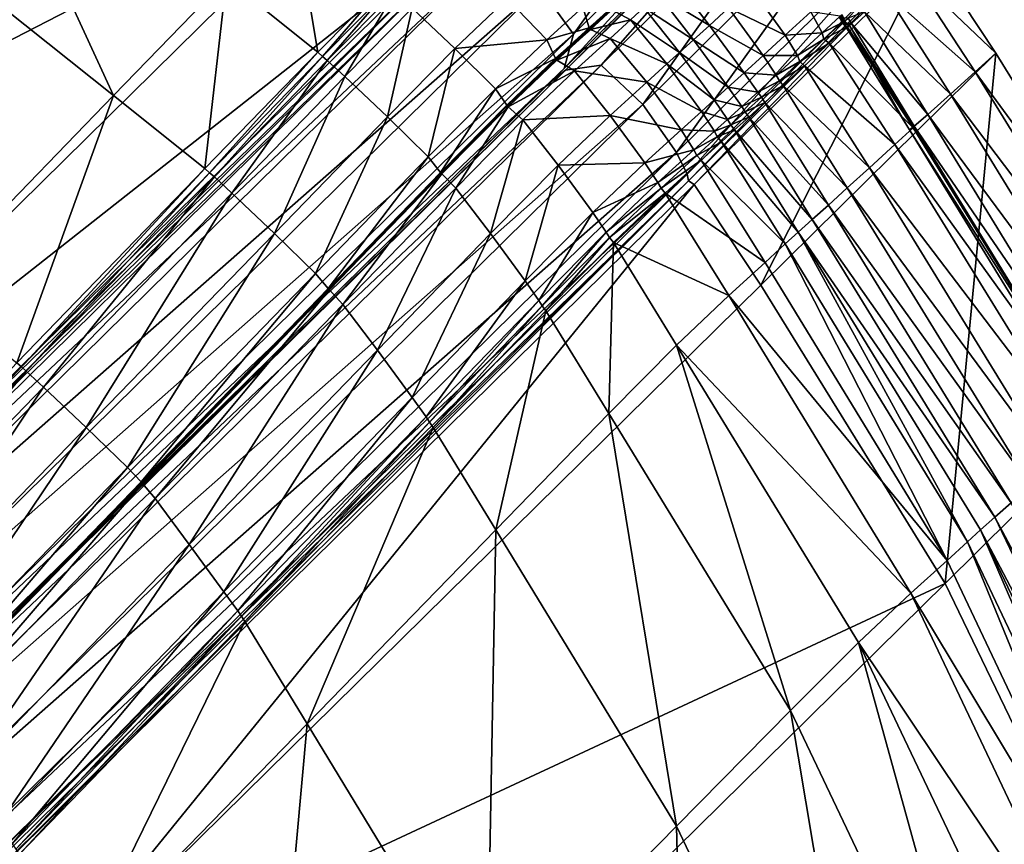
# Model space of a CAD drawing. Header units: millimetres. Extents: x 2387 to 13955, y -4964 to 364.
# Tile 853 of 1056: x 3785 to 3814, y 253 to 277. Entities that reach past the tile are written whole.
import ezdxf

# ---------------------------------------------------------------- set-up
doc = ezdxf.new("R2010")
doc.units = ezdxf.units.MM
doc.header["$MEASUREMENT"] = 0
doc.layers.add('Predefinito', color=7, linetype='Continuous', true_color=0x000000)

# ---------------------------------------------------------------- blocks, each defined once
blk = doc.blocks.new('Blocco 09')
at = {"layer": 'Predefinito'}
for points in [[(341.849, 6.508, 600.213), (363.791, 28.111, 715.808), (375.303, 20.774, 715.808)], [(375.303, 20.774, 715.808), (353.361, -0.829, 600.213), (341.849, 6.508, 600.213)], [(353.361, -0.829, 600.213), (375.303, 20.774, 715.808), (383.106, 14.486, 715.803)], [(388.889, 9.053, 715.774), (387.89, 10.43, 715.808), (394.842, 17.302, 756.787)], [(394.842, 17.302, 756.787), (395.85, 15.933, 756.697), (388.889, 9.053, 715.774)], [(370.78, 16.94, 768.132), (367.424, 13.477, 768.714), (375.265, 7.233, 768.671)], [(375.265, 7.233, 768.671), (378.613, 10.687, 768.089), (370.78, 16.94, 768.132)], [(395.85, 15.933, 756.697), (395.605, 14.937, 756.425), (388.615, 8.031, 715.673)], [(388.615, 8.031, 715.673), (388.889, 9.053, 715.774), (395.85, 15.933, 756.697)], [(395.605, 14.937, 756.425), (395.178, 14.521, 756.244), (388.169, 7.598, 715.606)], [(388.169, 7.598, 715.606), (388.615, 8.031, 715.673), (395.605, 14.937, 756.425)], [(389.702, 8.132, 715.774), (388.654, 7.986, 715.673), (395.644, 14.892, 756.425)], [(395.178, 14.521, 756.244), (395.644, 14.892, 756.425), (388.654, 7.986, 715.673)], [(390.945, 6.97, 715.808), (389.702, 8.132, 715.774), (396.663, 15.012, 756.697)], [(395.644, 14.892, 756.425), (396.663, 15.012, 756.697), (389.702, 8.132, 715.774)], [(396.663, 15.012, 756.697), (397.896, 13.841, 756.787), (390.945, 6.97, 715.808)], [(383.106, 14.486, 715.803), (361.165, -7.118, 600.215), (353.361, -0.829, 600.213)], [(361.165, -7.118, 600.215), (383.106, 14.486, 715.803), (385.729, 12.227, 715.789)], [(388.654, 7.986, 715.673), (388.169, 7.598, 715.606), (395.178, 14.521, 756.244)], [(391.942, 5.547, 715.803), (390.945, 6.97, 715.808), (397.896, 13.841, 756.787)], [(397.896, 13.841, 756.787), (398.895, 12.419, 756.775), (391.942, 5.547, 715.803)], [(369.685, 1.476, 769.227), (375.265, 7.233, 768.671), (367.424, 13.477, 768.714)], [(380.615, 12.712, 767.404), (378.613, 10.687, 768.089), (381.314, 8.518, 767.958)], [(381.314, 8.518, 767.958), (383.312, 10.538, 767.274), (380.615, 12.712, 767.404)], [(392.253, 4.909, 715.789), (391.942, 5.547, 715.803), (398.895, 12.419, 756.775)], [(398.895, 12.419, 756.775), (399.21, 11.785, 756.738), (392.253, 4.909, 715.789)], [(385.729, 12.227, 715.789), (363.787, -9.377, 600.223), (361.165, -7.118, 600.215)], [(363.787, -9.377, 600.223), (385.729, 12.227, 715.789), (385.815, 12.043, 715.78)], [(385.815, 12.043, 715.78), (363.872, -9.561, 600.228), (363.787, -9.377, 600.223)], [(363.872, -9.561, 600.228), (385.815, 12.043, 715.78), (386.008, 11.984, 715.789)], [(386.008, 11.984, 715.789), (364.065, -9.62, 600.223), (363.872, -9.561, 600.228)], [(364.065, -9.62, 600.223), (386.008, 11.984, 715.789), (386.602, 11.596, 715.803)], [(392.289, 4.71, 715.78), (392.253, 4.909, 715.789), (399.21, 11.785, 756.738)], [(399.21, 11.785, 756.738), (399.249, 11.588, 756.713), (392.289, 4.71, 715.78)], [(386.602, 11.596, 715.803), (364.66, -10.007, 600.215), (364.065, -9.62, 600.223)], [(364.66, -10.007, 600.215), (386.602, 11.596, 715.803), (387.89, 10.43, 715.808)], [(392.46, 4.602, 715.789), (392.289, 4.71, 715.78), (399.249, 11.588, 756.713)], [(399.249, 11.588, 756.713), (399.417, 11.478, 756.738), (392.46, 4.602, 715.789)], [(394.439, 1.618, 715.803), (392.46, 4.602, 715.789), (399.417, 11.478, 756.738)], [(399.417, 11.478, 756.738), (401.392, 8.491, 756.775), (394.439, 1.618, 715.803)], [(401.392, 8.491, 756.775), (399.417, 11.478, 756.738), (398.828, 10.936, 759.731)], [(400.785, 7.939, 759.795), (398.828, 10.936, 759.731), (398.13, 10.29, 761.432)], [(398.828, 10.936, 759.731), (400.785, 7.939, 759.795), (401.392, 8.491, 756.775)], [(378.613, 10.687, 768.089), (375.265, 7.233, 768.671), (377.971, 5.068, 768.54)], [(377.971, 5.068, 768.54), (381.314, 8.518, 767.958), (378.613, 10.687, 768.089)], [(383.312, 10.538, 767.274), (381.314, 8.518, 767.958), (381.452, 8.393, 767.871)], [(381.452, 8.393, 767.871), (383.447, 10.41, 767.188), (383.312, 10.538, 767.274)], [(392.911, 9.309, 765.126), (391.882, 10.659, 764.813), (391.406, 10.228, 764.763)], [(391.882, 10.659, 764.813), (392.911, 9.309, 765.126), (393.478, 9.825, 765.031)], [(387.89, 10.43, 715.808), (365.948, -11.173, 600.213), (364.66, -10.007, 600.215)], [(365.948, -11.173, 600.213), (387.89, 10.43, 715.808), (388.889, 9.053, 715.774)], [(383.447, 10.41, 767.188), (381.452, 8.393, 767.871), (381.594, 8.274, 767.958)], [(381.594, 8.274, 767.958), (383.592, 10.294, 767.274), (383.447, 10.41, 767.188)], [(383.592, 10.294, 767.274), (381.594, 8.274, 767.958), (382.112, 7.798, 768.089)], [(382.112, 7.798, 768.089), (384.113, 9.822, 767.403), (383.592, 10.294, 767.274)], [(392.438, 8.881, 765.077), (391.406, 10.228, 764.763), (390.975, 9.837, 764.76)], [(391.406, 10.228, 764.763), (392.438, 8.881, 765.077), (392.911, 9.309, 765.126)], [(395.157, 9.018, 764.597), (394.142, 10.429, 764.631), (393.478, 9.825, 765.031)], [(394.142, 10.429, 764.631), (395.157, 9.018, 764.597), (395.912, 9.707, 763.744)], [(400.049, 7.269, 761.528), (398.13, 10.29, 761.432), (397.502, 9.709, 762.16)], [(398.13, 10.29, 761.432), (400.049, 7.269, 761.528), (400.785, 7.939, 759.795)], [(384.113, 9.822, 767.403), (385.377, 8.629, 767.446), (386.925, 10.104, 766.578)], [(388.099, 8.882, 766.274), (386.925, 10.104, 766.578), (385.377, 8.629, 767.446)], [(386.925, 10.104, 766.578), (388.099, 8.882, 766.274), (389.159, 9.847, 765.478)], [(384.113, 9.822, 767.403), (382.112, 7.798, 768.089), (383.374, 6.603, 768.132)], [(383.374, 6.603, 768.132), (385.377, 8.629, 767.446), (384.113, 9.822, 767.403)], [(389.35, 9.236, 764.584), (389.159, 9.847, 765.478), (388.099, 8.882, 766.274)], [(389.159, 9.847, 765.478), (389.35, 9.236, 764.584), (389.981, 9.81, 764.079)], [(390.021, 9.765, 764.079), (389.863, 9.665, 763.475), (389.214, 9.076, 763.988)], [(389.214, 9.076, 763.988), (389.389, 9.191, 764.584), (390.021, 9.765, 764.079)], [(389.35, 9.236, 764.584), (389.214, 9.076, 763.988), (389.863, 9.665, 763.475)], [(389.863, 9.665, 763.475), (389.981, 9.81, 764.079), (389.35, 9.236, 764.584)], [(390.578, 9.477, 764.986), (390.021, 9.765, 764.079), (389.389, 9.191, 764.584)], [(390.021, 9.765, 764.079), (390.578, 9.477, 764.986), (390.975, 9.837, 764.76)], [(392.03, 8.511, 765.07), (390.975, 9.837, 764.76), (390.578, 9.477, 764.986)], [(390.975, 9.837, 764.76), (392.03, 8.511, 765.07), (392.438, 8.881, 765.077)], [(394.502, 8.42, 764.99), (393.478, 9.825, 765.031), (392.911, 9.309, 765.126)], [(393.478, 9.825, 765.031), (394.502, 8.42, 764.99), (395.157, 9.018, 764.597)], [(396.25, 9.087, 763.687), (395.912, 9.707, 763.744), (395.157, 9.018, 764.597)], [(395.912, 9.707, 763.744), (396.25, 9.087, 763.687), (396.786, 9.579, 762.833)], [(397.02, 9.52, 762.189), (397.12, 9.364, 762.233), (397.502, 9.709, 762.16)], [(399.382, 6.668, 762.266), (397.502, 9.709, 762.16), (397.12, 9.364, 762.233)], [(397.502, 9.709, 762.16), (399.382, 6.668, 762.266), (400.049, 7.269, 761.528)], [(389.389, 9.191, 764.584), (389.972, 8.926, 765.478), (390.578, 9.477, 764.986)], [(391.655, 8.17, 765.288), (390.578, 9.477, 764.986), (389.972, 8.926, 765.478)], [(390.578, 9.477, 764.986), (391.655, 8.17, 765.288), (392.03, 8.511, 765.07)], [(396.834, 9.388, 762.824), (396.786, 9.579, 762.833), (396.25, 9.087, 763.687)], [(396.25, 9.087, 763.687), (396.303, 8.9, 763.649), (396.834, 9.388, 762.824)], [(396.994, 9.271, 762.833), (396.834, 9.388, 762.824), (396.303, 8.9, 763.649)], [(396.863, 9.388, 762.117), (396.766, 9.546, 762.128), (396.841, 9.624, 762.321)], [(396.766, 9.546, 762.128), (396.863, 9.388, 762.117), (397.02, 9.52, 762.189)], [(396.911, 9.448, 762.321), (396.841, 9.624, 762.321), (396.786, 9.579, 762.833)], [(396.786, 9.579, 762.833), (396.834, 9.388, 762.824), (396.911, 9.448, 762.321)], [(397.048, 9.315, 762.321), (396.911, 9.448, 762.321), (396.834, 9.388, 762.824)], [(396.834, 9.388, 762.824), (396.994, 9.271, 762.833), (397.048, 9.315, 762.321)], [(396.841, 9.624, 762.321), (396.911, 9.448, 762.321), (396.863, 9.388, 762.117)], [(397.12, 9.364, 762.233), (397.02, 9.52, 762.189), (396.863, 9.388, 762.117)], [(396.973, 9.238, 762.128), (396.863, 9.388, 762.117), (396.911, 9.448, 762.321)], [(396.863, 9.388, 762.117), (396.973, 9.238, 762.128), (397.12, 9.364, 762.233)], [(396.911, 9.448, 762.321), (397.048, 9.315, 762.321), (396.973, 9.238, 762.128)], [(398.981, 6.324, 762.3), (397.12, 9.364, 762.233), (396.973, 9.238, 762.128)], [(397.12, 9.364, 762.233), (398.981, 6.324, 762.3), (399.382, 6.668, 762.266)], [(388.889, 9.053, 715.774), (366.946, -12.552, 600.231), (365.948, -11.173, 600.213)], [(366.946, -12.552, 600.231), (388.889, 9.053, 715.774), (388.615, 8.031, 715.673)], [(388.099, 8.882, 766.274), (388.35, 8.325, 765.36), (389.35, 9.236, 764.584)], [(388.255, 8.201, 764.751), (388.39, 8.28, 765.36), (389.389, 9.191, 764.584)], [(389.389, 9.191, 764.584), (389.214, 9.076, 763.988), (388.255, 8.201, 764.751)], [(388.35, 8.325, 765.36), (388.255, 8.201, 764.751), (389.214, 9.076, 763.988)], [(389.214, 9.076, 763.988), (389.35, 9.236, 764.584), (388.35, 8.325, 765.36)], [(389.972, 8.926, 765.478), (389.389, 9.191, 764.584), (388.39, 8.28, 765.36)], [(393.941, 7.909, 765.082), (392.911, 9.309, 765.126), (392.438, 8.881, 765.077)], [(392.911, 9.309, 765.126), (393.941, 7.909, 765.082), (394.502, 8.42, 764.99)], [(395.157, 9.018, 764.597), (395.522, 8.417, 764.494), (396.25, 9.087, 763.687)], [(396.303, 8.9, 763.649), (396.25, 9.087, 763.687), (395.522, 8.417, 764.494)], [(396.303, 8.9, 763.649), (396.457, 8.779, 763.687), (396.994, 9.271, 762.833)], [(398.949, 6.281, 762.848), (396.994, 9.271, 762.833), (396.457, 8.779, 763.687)], [(398.843, 6.214, 762.146), (396.973, 9.238, 762.128), (397.048, 9.315, 762.321)], [(396.973, 9.238, 762.128), (398.843, 6.214, 762.146), (398.981, 6.324, 762.3)], [(398.963, 6.312, 762.322), (397.048, 9.315, 762.321), (396.994, 9.271, 762.833)], [(396.994, 9.271, 762.833), (398.949, 6.281, 762.848), (398.963, 6.312, 762.322)], [(397.048, 9.315, 762.321), (398.963, 6.312, 762.322), (398.843, 6.214, 762.146)], [(385.377, 8.629, 767.446), (386.577, 7.43, 767.133), (388.099, 8.882, 766.274)], [(388.35, 8.325, 765.36), (388.099, 8.882, 766.274), (386.577, 7.43, 767.133)], [(388.39, 8.28, 765.36), (388.912, 7.961, 766.274), (389.972, 8.926, 765.478)], [(391.057, 7.627, 765.776), (389.972, 8.926, 765.478), (388.912, 7.961, 766.274)], [(389.972, 8.926, 765.478), (391.057, 7.627, 765.776), (391.655, 8.17, 765.288)], [(393.467, 7.479, 765.034), (392.438, 8.881, 765.077), (392.03, 8.511, 765.07)], [(392.438, 8.881, 765.077), (393.467, 7.479, 765.034), (393.941, 7.909, 765.082)], [(395.522, 8.417, 764.494), (395.157, 9.018, 764.597), (394.502, 8.42, 764.99)], [(395.522, 8.417, 764.494), (395.594, 8.242, 764.425), (396.303, 8.9, 763.649)], [(396.457, 8.779, 763.687), (396.303, 8.9, 763.649), (395.594, 8.242, 764.425)], [(395.594, 8.242, 764.425), (395.73, 8.108, 764.494), (396.457, 8.779, 763.687)], [(398.406, 5.781, 763.744), (396.457, 8.779, 763.687), (395.73, 8.108, 764.494)], [(396.457, 8.779, 763.687), (398.406, 5.781, 763.744), (398.949, 6.281, 762.848)], [(381.314, 8.518, 767.958), (377.971, 5.068, 768.54), (378.11, 4.944, 768.453)], [(378.11, 4.944, 768.453), (381.452, 8.393, 767.871), (381.314, 8.518, 767.958)], [(385.377, 8.629, 767.446), (383.374, 6.603, 768.132), (384.586, 5.414, 767.816)], [(384.586, 5.414, 767.816), (386.577, 7.43, 767.133), (385.377, 8.629, 767.446)], [(393.054, 7.107, 765.027), (392.03, 8.511, 765.07), (391.655, 8.17, 765.288)], [(392.03, 8.511, 765.07), (393.054, 7.107, 765.027), (393.467, 7.479, 765.034)], [(399.899, -7.211, 715.808), (394.439, 1.618, 715.803), (401.392, 8.491, 756.775)], [(401.392, 8.491, 756.775), (406.849, -0.337, 756.787), (399.899, -7.211, 715.808)], [(406.849, -0.337, 756.787), (401.392, 8.491, 756.775), (400.785, 7.939, 759.795)], [(381.452, 8.393, 767.871), (378.11, 4.944, 768.453), (378.251, 4.824, 768.54)], [(378.251, 4.824, 768.54), (381.594, 8.274, 767.958), (381.452, 8.393, 767.871)], [(381.594, 8.274, 767.958), (378.251, 4.824, 768.54), (378.767, 4.347, 768.671)], [(378.767, 4.347, 768.671), (382.112, 7.798, 768.089), (381.594, 8.274, 767.958)], [(386.577, 7.43, 767.133), (386.908, 6.943, 766.193), (388.35, 8.325, 765.36)], [(388.39, 8.28, 765.36), (388.255, 8.201, 764.751), (386.866, 6.866, 765.567)], [(386.866, 6.866, 765.567), (386.948, 6.898, 766.193), (388.39, 8.28, 765.36)], [(386.908, 6.943, 766.193), (386.866, 6.866, 765.567), (388.255, 8.201, 764.751)], [(388.255, 8.201, 764.751), (388.35, 8.325, 765.36), (386.908, 6.943, 766.193)], [(388.912, 7.961, 766.274), (388.39, 8.28, 765.36), (386.948, 6.898, 766.193)], [(392.675, 6.764, 765.247), (391.655, 8.17, 765.288), (391.057, 7.627, 765.776)], [(391.655, 8.17, 765.288), (392.675, 6.764, 765.247), (393.054, 7.107, 765.027)], [(394.894, 7.837, 764.866), (394.502, 8.42, 764.99), (393.941, 7.909, 765.082)], [(394.502, 8.42, 764.99), (394.894, 7.837, 764.866), (395.522, 8.417, 764.494)], [(395.594, 8.242, 764.425), (395.522, 8.417, 764.494), (394.894, 7.837, 764.866)], [(394.894, 7.837, 764.866), (394.984, 7.673, 764.784), (395.594, 8.242, 764.425)], [(395.73, 8.108, 764.494), (395.594, 8.242, 764.425), (394.984, 7.673, 764.784)], [(388.654, 7.986, 715.673), (366.706, -13.623, 600.287), (366.218, -14.014, 600.324)], [(366.218, -14.014, 600.324), (388.169, 7.598, 715.606), (388.654, 7.986, 715.673)], [(388.615, 8.031, 715.673), (366.667, -13.578, 600.287), (366.946, -12.552, 600.231)], [(366.667, -13.578, 600.287), (388.615, 8.031, 715.673), (388.169, 7.598, 715.606)], [(366.706, -13.623, 600.287), (388.654, 7.986, 715.673), (389.702, 8.132, 715.774)], [(389.702, 8.132, 715.774), (367.759, -13.473, 600.231), (366.706, -13.623, 600.287)], [(367.759, -13.473, 600.231), (389.702, 8.132, 715.774), (390.945, 6.97, 715.808)], [(386.948, 6.898, 766.193), (387.39, 6.509, 767.133), (388.912, 7.961, 766.274)], [(389.977, 6.645, 766.578), (388.912, 7.961, 766.274), (387.39, 6.509, 767.133)], [(388.912, 7.961, 766.274), (389.977, 6.645, 766.578), (391.057, 7.627, 765.776)], [(394.35, 7.337, 764.953), (393.941, 7.909, 765.082), (393.467, 7.479, 765.034)], [(393.941, 7.909, 765.082), (394.35, 7.337, 764.953), (394.894, 7.837, 764.866)], [(394.984, 7.673, 764.784), (395.102, 7.527, 764.866), (395.73, 8.108, 764.494)], [(397.651, 5.093, 764.596), (395.73, 8.108, 764.494), (395.102, 7.527, 764.866)], [(395.73, 8.108, 764.494), (397.651, 5.093, 764.596), (398.406, 5.781, 763.744)], [(406.234, -0.89, 759.816), (400.785, 7.939, 759.795), (400.049, 7.269, 761.528)], [(400.785, 7.939, 759.795), (406.234, -0.89, 759.816), (406.849, -0.337, 756.787)], [(388.169, 7.598, 715.606), (366.218, -14.014, 600.324), (366.667, -13.578, 600.287)], [(382.112, 7.798, 768.089), (378.767, 4.347, 768.671), (380.029, 3.152, 768.714)], [(380.029, 3.152, 768.714), (383.374, 6.603, 768.132), (382.112, 7.798, 768.089)], [(392.076, 6.219, 765.736), (391.057, 7.627, 765.776), (389.977, 6.645, 766.578)], [(391.057, 7.627, 765.776), (392.076, 6.219, 765.736), (392.675, 6.764, 765.247)], [(394.984, 7.673, 764.784), (394.894, 7.837, 764.866), (394.35, 7.337, 764.953)], [(394.35, 7.337, 764.953), (394.451, 7.18, 764.867), (394.984, 7.673, 764.784)], [(395.102, 7.527, 764.866), (394.984, 7.673, 764.784), (394.451, 7.18, 764.867)], [(386.577, 7.43, 767.133), (384.586, 5.414, 767.816), (384.949, 4.956, 766.867)], [(384.949, 4.956, 766.867), (386.908, 6.943, 766.193), (386.577, 7.43, 767.133)], [(393.874, 6.906, 764.904), (393.467, 7.479, 765.034), (393.054, 7.107, 765.027)], [(393.467, 7.479, 765.034), (393.874, 6.906, 764.904), (394.35, 7.337, 764.953)], [(394.451, 7.18, 764.867), (394.35, 7.337, 764.953), (393.874, 6.906, 764.904)], [(394.451, 7.18, 764.867), (394.558, 7.027, 764.953), (395.102, 7.527, 764.866)], [(396.998, 4.498, 764.989), (395.102, 7.527, 764.866), (394.558, 7.027, 764.953)], [(395.102, 7.527, 764.866), (396.998, 4.498, 764.989), (397.651, 5.093, 764.596)], [(375.265, 7.233, 768.671), (369.685, 1.476, 769.227), (372.398, -0.682, 769.096)], [(372.398, -0.682, 769.096), (377.971, 5.068, 768.54), (375.265, 7.233, 768.671)], [(393.45, 6.526, 764.899), (393.054, 7.107, 765.027), (392.675, 6.764, 765.247)], [(393.054, 7.107, 765.027), (393.45, 6.526, 764.899), (393.874, 6.906, 764.904)], [(393.874, 6.906, 764.904), (393.974, 6.749, 764.817), (394.451, 7.18, 764.867)], [(394.558, 7.027, 764.953), (394.451, 7.18, 764.867), (393.974, 6.749, 764.817)], [(393.974, 6.749, 764.817), (394.083, 6.597, 764.903), (394.558, 7.027, 764.953)], [(396.438, 3.988, 765.081), (394.558, 7.027, 764.953), (394.083, 6.597, 764.903)], [(394.558, 7.027, 764.953), (396.438, 3.988, 765.081), (396.998, 4.498, 764.989)], [(405.483, -1.565, 761.56), (400.049, 7.269, 761.528), (399.382, 6.668, 762.266)], [(400.049, 7.269, 761.528), (405.483, -1.565, 761.56), (406.234, -0.89, 759.816)], [(390.945, 6.97, 715.808), (369.003, -14.633, 600.213), (367.759, -13.473, 600.231)], [(369.003, -14.633, 600.213), (390.945, 6.97, 715.808), (391.942, 5.547, 715.803)], [(386.908, 6.943, 766.193), (384.949, 4.956, 766.867), (384.929, 4.898, 766.235)], [(384.929, 4.898, 766.235), (386.866, 6.866, 765.567), (386.908, 6.943, 766.193)], [(386.866, 6.866, 765.567), (384.929, 4.898, 766.235), (384.989, 4.911, 766.867)], [(386.948, 6.898, 766.193), (384.989, 4.911, 766.867), (385.398, 4.493, 767.816)], [(384.989, 4.911, 766.867), (386.948, 6.898, 766.193), (386.866, 6.866, 765.567)], [(385.398, 4.493, 767.816), (387.39, 6.509, 767.133), (386.948, 6.898, 766.193)], [(393.06, 6.176, 765.122), (392.675, 6.764, 765.247), (392.076, 6.219, 765.736)], [(392.675, 6.764, 765.247), (393.06, 6.176, 765.122), (393.45, 6.526, 764.899)], [(393.974, 6.749, 764.817), (393.874, 6.906, 764.904), (393.45, 6.526, 764.899)], [(393.45, 6.526, 764.899), (393.543, 6.364, 764.814), (393.974, 6.749, 764.817)], [(394.083, 6.597, 764.903), (393.974, 6.749, 764.817), (393.543, 6.364, 764.814)], [(383.374, 6.603, 768.132), (380.029, 3.152, 768.714), (381.246, 1.968, 768.398)], [(381.246, 1.968, 768.398), (384.586, 5.414, 767.816), (383.374, 6.603, 768.132)], [(387.39, 6.509, 767.133), (385.398, 4.493, 767.816), (386.426, 3.144, 768.132)], [(386.426, 3.144, 768.132), (388.429, 5.169, 767.446), (387.39, 6.509, 767.133)], [(387.39, 6.509, 767.133), (388.429, 5.169, 767.446), (389.977, 6.645, 766.578)], [(390.999, 5.239, 766.537), (389.977, 6.645, 766.578), (388.429, 5.169, 767.446)], [(389.977, 6.645, 766.578), (390.999, 5.239, 766.537), (392.076, 6.219, 765.736)], [(393.543, 6.364, 764.814), (393.45, 6.526, 764.899), (393.06, 6.176, 765.122)], [(393.543, 6.364, 764.814), (393.658, 6.216, 764.899), (394.083, 6.597, 764.903)], [(395.96, 3.56, 765.033), (394.083, 6.597, 764.903), (393.658, 6.216, 764.899)], [(394.083, 6.597, 764.903), (395.96, 3.56, 765.033), (396.438, 3.988, 765.081)], [(404.794, -2.161, 762.302), (399.382, 6.668, 762.266), (398.981, 6.324, 762.3)], [(399.382, 6.668, 762.266), (404.794, -2.161, 762.302), (405.483, -1.565, 761.56)], [(392.456, 5.628, 765.613), (392.076, 6.219, 765.736), (390.999, 5.239, 766.537)], [(392.076, 6.219, 765.736), (392.456, 5.628, 765.613), (393.06, 6.176, 765.122)], [(393.146, 6.01, 765.039), (393.06, 6.176, 765.122), (392.456, 5.628, 765.613)], [(393.06, 6.176, 765.122), (393.146, 6.01, 765.039), (393.543, 6.364, 764.814)], [(393.658, 6.216, 764.899), (393.543, 6.364, 764.814), (393.146, 6.01, 765.039)], [(393.146, 6.01, 765.039), (393.268, 5.866, 765.122), (393.658, 6.216, 764.899)], [(395.543, 3.186, 765.027), (393.658, 6.216, 764.899), (393.268, 5.866, 765.122)], [(393.658, 6.216, 764.899), (395.543, 3.186, 765.027), (395.96, 3.56, 765.033)], [(404.384, -2.529, 762.853), (398.949, 6.281, 762.848), (398.406, 5.781, 763.744)], [(404.368, -2.478, 762.325), (398.981, 6.324, 762.3), (398.843, 6.214, 762.146)], [(398.843, 6.214, 762.146), (398.963, 6.312, 762.322), (404.368, -2.478, 762.325)], [(398.843, 6.214, 762.146), (404.221, -2.567, 762.157), (404.368, -2.478, 762.325)], [(404.368, -2.478, 762.325), (404.221, -2.567, 762.157), (398.843, 6.214, 762.146)], [(398.963, 6.312, 762.322), (398.949, 6.281, 762.848), (404.384, -2.529, 762.853)], [(404.384, -2.529, 762.853), (404.368, -2.478, 762.325), (398.963, 6.312, 762.322)], [(398.981, 6.324, 762.3), (404.368, -2.478, 762.325), (404.794, -2.161, 762.302)], [(392.456, 5.628, 765.613), (392.54, 5.46, 765.531), (393.146, 6.01, 765.039)], [(393.268, 5.866, 765.122), (393.146, 6.01, 765.039), (392.54, 5.46, 765.531)], [(392.54, 5.46, 765.531), (392.665, 5.318, 765.613), (393.268, 5.866, 765.122)], [(395.161, 2.84, 765.248), (393.268, 5.866, 765.122), (392.665, 5.318, 765.613)], [(393.268, 5.866, 765.122), (395.161, 2.84, 765.248), (395.543, 3.186, 765.027)], [(391.942, 5.547, 715.803), (370, -16.056, 600.215), (369.003, -14.633, 600.213)], [(370, -16.056, 600.215), (391.942, 5.547, 715.803), (392.253, 4.909, 715.789)], [(390.999, 5.239, 766.537), (391.389, 4.655, 766.411), (392.456, 5.628, 765.613)], [(392.54, 5.46, 765.531), (392.456, 5.628, 765.613), (391.389, 4.655, 766.411)], [(403.844, -3.037, 763.764), (398.406, 5.781, 763.744), (397.651, 5.093, 764.596)], [(398.406, 5.781, 763.744), (403.844, -3.037, 763.764), (404.384, -2.529, 762.853)], [(384.586, 5.414, 767.816), (381.246, 1.968, 768.398), (381.623, 1.522, 767.449)], [(381.623, 1.522, 767.449), (384.949, 4.956, 766.867), (384.586, 5.414, 767.816)], [(391.389, 4.655, 766.411), (391.479, 4.49, 766.327), (392.54, 5.46, 765.531)], [(392.665, 5.318, 765.613), (392.54, 5.46, 765.531), (391.479, 4.49, 766.327)], [(391.479, 4.49, 766.327), (391.598, 4.344, 766.411), (392.665, 5.318, 765.613)], [(394.56, 2.293, 765.737), (392.665, 5.318, 765.613), (391.598, 4.344, 766.411)], [(392.665, 5.318, 765.613), (394.56, 2.293, 765.737), (395.161, 2.84, 765.248)], [(377.971, 5.068, 768.54), (372.398, -0.682, 769.096), (372.539, -0.803, 769.009)], [(372.539, -0.803, 769.009), (378.11, 4.944, 768.453), (377.971, 5.068, 768.54)], [(388.429, 5.169, 767.446), (386.426, 3.144, 768.132), (387.454, 1.743, 768.089)], [(387.454, 1.743, 768.089), (389.455, 3.767, 767.403), (388.429, 5.169, 767.446)], [(388.429, 5.169, 767.446), (389.455, 3.767, 767.403), (390.999, 5.239, 766.537)], [(391.389, 4.655, 766.411), (390.999, 5.239, 766.537), (389.455, 3.767, 767.403)], [(403.078, -3.726, 764.63), (397.651, 5.093, 764.596), (396.998, 4.498, 764.989)], [(397.651, 5.093, 764.596), (403.078, -3.726, 764.63), (403.844, -3.037, 763.764)], [(392.253, 4.909, 715.789), (370.31, -16.694, 600.223), (370, -16.056, 600.215)], [(370.31, -16.694, 600.223), (392.253, 4.909, 715.789), (392.289, 4.71, 715.78)], [(392.289, 4.71, 715.78), (370.345, -16.894, 600.228), (370.31, -16.694, 600.223)], [(370.517, -17.001, 600.223), (370.345, -16.894, 600.228), (392.289, 4.71, 715.78)], [(392.289, 4.71, 715.78), (392.46, 4.602, 715.789), (370.517, -17.001, 600.223)], [(378.11, 4.944, 768.453), (372.539, -0.803, 769.009), (372.679, -0.925, 769.096)], [(372.679, -0.925, 769.096), (378.251, 4.824, 768.54), (378.11, 4.944, 768.453)], [(378.251, 4.824, 768.54), (372.679, -0.925, 769.096), (373.192, -1.405, 769.227)], [(373.192, -1.405, 769.227), (378.767, 4.347, 768.671), (378.251, 4.824, 768.54)], [(384.949, 4.956, 766.867), (381.623, 1.522, 767.449), (381.611, 1.472, 766.817)], [(381.611, 1.472, 766.817), (384.929, 4.898, 766.235), (384.949, 4.956, 766.867)], [(384.929, 4.898, 766.235), (381.611, 1.472, 766.817), (381.663, 1.477, 767.449)], [(384.989, 4.911, 766.867), (381.663, 1.477, 767.449), (382.059, 1.047, 768.398)], [(381.663, 1.477, 767.449), (384.989, 4.911, 766.867), (384.929, 4.898, 766.235)], [(382.059, 1.047, 768.398), (385.398, 4.493, 767.816), (384.989, 4.911, 766.867)], [(372.497, -19.985, 600.215), (370.517, -17.001, 600.223), (392.46, 4.602, 715.789)], [(392.46, 4.602, 715.789), (394.439, 1.618, 715.803), (372.497, -19.985, 600.215)], [(385.398, 4.493, 767.816), (382.059, 1.047, 768.398), (383.082, -0.306, 768.714)], [(383.082, -0.306, 768.714), (386.426, 3.144, 768.132), (385.398, 4.493, 767.816)], [(389.455, 3.767, 767.403), (389.858, 3.19, 767.274), (391.389, 4.655, 766.411)], [(391.479, 4.49, 766.327), (391.389, 4.655, 766.411), (389.858, 3.19, 767.274)], [(389.858, 3.19, 767.274), (389.956, 3.031, 767.188), (391.479, 4.49, 766.327)], [(391.598, 4.344, 766.411), (391.479, 4.49, 766.327), (389.956, 3.031, 767.188)], [(402.419, -4.318, 765.028), (396.998, 4.498, 764.989), (396.438, 3.988, 765.081)], [(396.998, 4.498, 764.989), (402.419, -4.318, 765.028), (403.078, -3.726, 764.63)], [(378.767, 4.347, 768.671), (373.192, -1.405, 769.227), (374.455, -2.599, 769.271)], [(374.455, -2.599, 769.271), (380.029, 3.152, 768.714), (378.767, 4.347, 768.671)], [(389.956, 3.031, 767.188), (390.067, 2.879, 767.274), (391.598, 4.344, 766.411)], [(393.484, 1.314, 766.538), (391.598, 4.344, 766.411), (390.067, 2.879, 767.274)], [(391.598, 4.344, 766.411), (393.484, 1.314, 766.538), (394.56, 2.293, 765.737)], [(401.854, -4.823, 765.121), (396.438, 3.988, 765.081), (395.96, 3.56, 765.033)], [(396.438, 3.988, 765.081), (401.854, -4.823, 765.121), (402.419, -4.318, 765.028)], [(389.455, 3.767, 767.403), (387.454, 1.743, 768.089), (387.862, 1.17, 767.958)], [(387.862, 1.17, 767.958), (389.858, 3.19, 767.274), (389.455, 3.767, 767.403)], [(401.368, -5.249, 765.074), (395.96, 3.56, 765.033), (395.543, 3.186, 765.027)], [(395.96, 3.56, 765.033), (401.368, -5.249, 765.074), (401.854, -4.823, 765.121)], [(380.029, 3.152, 768.714), (374.455, -2.599, 769.271), (375.679, -3.775, 768.954)], [(375.679, -3.775, 768.954), (381.246, 1.968, 768.398), (380.029, 3.152, 768.714)], [(386.426, 3.144, 768.132), (383.082, -0.306, 768.714), (384.109, -1.707, 768.671)], [(384.109, -1.707, 768.671), (387.454, 1.743, 768.089), (386.426, 3.144, 768.132)], [(389.858, 3.19, 767.274), (387.862, 1.17, 767.958), (387.963, 1.012, 767.871)], [(387.963, 1.012, 767.871), (389.956, 3.031, 767.188), (389.858, 3.19, 767.274)], [(389.956, 3.031, 767.188), (387.963, 1.012, 767.871), (388.071, 0.858, 767.958)], [(388.071, 0.858, 767.958), (390.067, 2.879, 767.274), (389.956, 3.031, 767.188)], [(395.543, 3.186, 765.027), (395.161, 2.84, 765.248), (400.556, -5.976, 765.292)], [(395.543, 3.186, 765.027), (400.943, -5.625, 765.07), (401.368, -5.249, 765.074)], [(400.556, -5.976, 765.292), (400.943, -5.625, 765.07), (395.543, 3.186, 765.027)], [(390.067, 2.879, 767.274), (388.071, 0.858, 767.958), (389.937, -2.176, 768.089)], [(389.937, -2.176, 768.089), (391.941, -0.155, 767.404), (390.067, 2.879, 767.274)], [(390.067, 2.879, 767.274), (391.941, -0.155, 767.404), (393.484, 1.314, 766.538)], [(395.161, 2.84, 765.248), (394.56, 2.293, 765.737), (399.953, -6.527, 765.782)], [(399.953, -6.527, 765.782), (400.556, -5.976, 765.292), (395.161, 2.84, 765.248)], [(399.953, -6.527, 765.782), (394.56, 2.293, 765.737), (393.484, 1.314, 766.538)], [(381.246, 1.968, 768.398), (375.679, -3.775, 768.954), (376.079, -4.202, 768.006)], [(376.079, -4.202, 768.006), (381.623, 1.522, 767.449), (381.246, 1.968, 768.398)], [(372.497, -19.985, 600.215), (394.439, 1.618, 715.803), (399.899, -7.211, 715.808)], [(381.623, 1.522, 767.449), (376.079, -4.202, 768.006), (376.082, -4.239, 767.373)], [(376.082, -4.239, 767.373), (381.611, 1.472, 766.817), (381.623, 1.522, 767.449)], [(381.611, 1.472, 766.817), (376.082, -4.239, 767.373), (376.119, -4.247, 768.006)], [(376.119, -4.247, 768.006), (381.663, 1.477, 767.449), (381.611, 1.472, 766.817)], [(381.663, 1.477, 767.449), (376.119, -4.247, 768.006), (376.492, -4.696, 768.954)], [(376.492, -4.696, 768.954), (382.059, 1.047, 768.398), (381.663, 1.477, 767.449)], [(387.454, 1.743, 768.089), (384.109, -1.707, 768.671), (384.519, -2.279, 768.54)], [(384.519, -2.279, 768.54), (387.862, 1.17, 767.958), (387.454, 1.743, 768.089)], [(387.862, 1.17, 767.958), (384.519, -2.279, 768.54), (384.622, -2.435, 768.453)], [(384.622, -2.435, 768.453), (387.963, 1.012, 767.871), (387.862, 1.17, 767.958)], [(398.875, -7.499, 766.582), (393.484, 1.314, 766.538), (391.941, -0.155, 767.404)], [(393.484, 1.314, 766.538), (398.875, -7.499, 766.582), (399.953, -6.527, 765.782)], [(382.059, 1.047, 768.398), (376.492, -4.696, 768.954), (377.507, -6.056, 769.271)], [(377.507, -6.056, 769.271), (383.082, -0.306, 768.714), (382.059, 1.047, 768.398)], [(387.963, 1.012, 767.871), (384.622, -2.435, 768.453), (384.728, -2.591, 768.54)], [(384.728, -2.591, 768.54), (388.071, 0.858, 767.958), (387.963, 1.012, 767.871)], [(388.071, 0.858, 767.958), (384.728, -2.591, 768.54), (386.586, -5.621, 768.671)], [(386.586, -5.621, 768.671), (389.937, -2.176, 768.089), (388.071, 0.858, 767.958)], [(391.941, -0.155, 767.404), (389.937, -2.176, 768.089), (395.313, -10.969, 768.132)], [(391.941, -0.155, 767.404), (397.327, -8.958, 767.447), (398.875, -7.499, 766.582)], [(395.313, -10.969, 768.132), (397.327, -8.958, 767.447), (391.941, -0.155, 767.404)], [(383.082, -0.306, 768.714), (377.507, -6.056, 769.271), (378.534, -7.456, 769.227)], [(378.534, -7.456, 769.227), (384.109, -1.707, 768.671), (383.082, -0.306, 768.714)], [(406.16, -20.182, 715.808), (399.899, -7.211, 715.808), (406.849, -0.337, 756.787)], [(365.854, -7.7, 769.281), (372.539, -0.803, 769.009), (372.398, -0.682, 769.096)], [(372.539, -0.803, 769.009), (365.854, -7.7, 769.281), (365.992, -7.825, 769.368)], [(365.992, -7.825, 769.368), (372.679, -0.925, 769.096), (372.539, -0.803, 769.009)], [(372.679, -0.925, 769.096), (365.992, -7.825, 769.368), (366.503, -8.308, 769.499)], [(366.503, -8.308, 769.499), (373.192, -1.405, 769.227), (372.679, -0.925, 769.096)], [(373.192, -1.405, 769.227), (366.503, -8.308, 769.499), (367.765, -9.501, 769.543)], [(367.765, -9.501, 769.543), (374.455, -2.599, 769.271), (373.192, -1.405, 769.227)], [(384.109, -1.707, 768.671), (378.534, -7.456, 769.227), (378.947, -8.026, 769.096)], [(378.947, -8.026, 769.096), (384.519, -2.279, 768.54), (384.109, -1.707, 768.671)], [(384.519, -2.279, 768.54), (378.947, -8.026, 769.096), (379.052, -8.181, 769.009)], [(379.052, -8.181, 769.009), (384.622, -2.435, 768.453), (384.519, -2.279, 768.54)], [(389.937, -2.176, 768.089), (386.586, -5.621, 768.671), (391.942, -14.399, 768.714)], [(391.942, -14.399, 768.714), (395.313, -10.969, 768.132), (389.937, -2.176, 768.089)], [(374.455, -2.599, 769.271), (367.765, -9.501, 769.543), (369, -10.668, 769.226)], [(369, -10.668, 769.226), (375.679, -3.775, 768.954), (374.455, -2.599, 769.271)], [(384.622, -2.435, 768.453), (379.052, -8.181, 769.009), (379.156, -8.339, 769.096)], [(379.156, -8.339, 769.096), (384.728, -2.591, 768.54), (384.622, -2.435, 768.453)], [(384.728, -2.591, 768.54), (379.156, -8.339, 769.096), (381, -11.362, 769.227)], [(381, -11.362, 769.227), (386.586, -5.621, 768.671), (384.728, -2.591, 768.54)], [(375.679, -3.775, 768.954), (369, -10.668, 769.226), (369.426, -11.07, 768.278)], [(369.426, -11.07, 768.278), (376.079, -4.202, 768.006), (375.679, -3.775, 768.954)], [(376.079, -4.202, 768.006), (369.426, -11.07, 768.278), (369.447, -11.092, 767.645)], [(369.447, -11.092, 767.645), (376.082, -4.239, 767.373), (376.079, -4.202, 768.006)], [(376.082, -4.239, 767.373), (369.447, -11.092, 767.645), (369.466, -11.115, 768.278)], [(369.466, -11.115, 768.278), (376.119, -4.247, 768.006), (376.082, -4.239, 767.373)], [(376.119, -4.247, 768.006), (369.466, -11.115, 768.278), (369.812, -11.588, 769.226)], [(369.812, -11.588, 769.226), (376.492, -4.696, 768.954), (376.119, -4.247, 768.006)], [(376.492, -4.696, 768.954), (369.812, -11.588, 769.226), (370.817, -12.956, 769.543)], [(370.817, -12.956, 769.543), (377.507, -6.056, 769.271), (376.492, -4.696, 768.954)], [(408.044, -17.732, 765.115), (401.854, -4.823, 765.121), (401.368, -5.249, 765.074)], [(407.544, -18.158, 765.07), (401.368, -5.249, 765.074), (400.943, -5.625, 765.07)], [(401.368, -5.249, 765.074), (407.544, -18.158, 765.07), (408.044, -17.732, 765.115)], [(386.586, -5.621, 768.671), (381, -11.362, 769.227), (386.324, -20.116, 769.271)], [(386.324, -20.116, 769.271), (391.942, -14.399, 768.714), (386.586, -5.621, 768.671)], [(400.943, -5.625, 765.07), (400.556, -5.976, 765.292), (406.698, -18.907, 765.296)], [(400.943, -5.625, 765.07), (407.099, -18.541, 765.071), (407.544, -18.158, 765.07)], [(406.698, -18.907, 765.296), (407.099, -18.541, 765.071), (400.943, -5.625, 765.07)], [(377.507, -6.056, 769.271), (370.817, -12.956, 769.543), (371.845, -14.356, 769.499)], [(371.845, -14.356, 769.499), (378.534, -7.456, 769.227), (377.507, -6.056, 769.271)], [(400.556, -5.976, 765.292), (399.953, -6.527, 765.782), (406.087, -19.465, 765.788)], [(406.087, -19.465, 765.788), (406.698, -18.907, 765.296), (400.556, -5.976, 765.292)], [(406.087, -19.465, 765.788), (399.953, -6.527, 765.782), (398.875, -7.499, 766.582)], [(399.899, -7.211, 715.808), (377.958, -28.815, 600.213), (372.497, -19.985, 600.215)], [(377.958, -28.815, 600.213), (399.899, -7.211, 715.808), (406.16, -20.182, 715.808)], [(378.534, -7.456, 769.227), (371.845, -14.356, 769.499), (372.261, -14.923, 769.368)], [(372.261, -14.923, 769.368), (378.947, -8.026, 769.096), (378.534, -7.456, 769.227)], [(405.011, -20.424, 766.586), (398.875, -7.499, 766.582), (397.327, -8.958, 767.447)], [(398.875, -7.499, 766.582), (405.011, -20.424, 766.586), (406.087, -19.465, 765.788)], [(378.947, -8.026, 769.096), (372.261, -14.923, 769.368), (372.368, -15.076, 769.281)], [(372.368, -15.076, 769.281), (379.052, -8.181, 769.009), (378.947, -8.026, 769.096)], [(379.052, -8.181, 769.009), (372.368, -15.076, 769.281), (372.47, -15.236, 769.368)], [(372.47, -15.236, 769.368), (379.156, -8.339, 769.096), (379.052, -8.181, 769.009)], [(379.156, -8.339, 769.096), (372.47, -15.236, 769.368), (374.297, -18.252, 769.499)], [(374.297, -18.252, 769.499), (381, -11.362, 769.227), (379.156, -8.339, 769.096)], [(397.327, -8.958, 767.447), (395.313, -10.969, 768.132), (401.441, -23.852, 768.132)], [(397.327, -8.958, 767.447), (403.465, -21.86, 767.448), (405.011, -20.424, 766.586)], [(401.441, -23.852, 768.132), (403.465, -21.86, 767.448), (397.327, -8.958, 767.447)], [(395.313, -10.969, 768.132), (391.942, -14.399, 768.714), (398.049, -27.256, 768.714)], [(398.049, -27.256, 768.714), (401.441, -23.852, 768.132), (395.313, -10.969, 768.132)], [(381, -11.362, 769.227), (374.297, -18.252, 769.499), (379.582, -26.977, 769.543)], [(379.582, -26.977, 769.543), (386.324, -20.116, 769.271), (381, -11.362, 769.227)], [(391.942, -14.399, 768.714), (386.324, -20.116, 769.271), (392.395, -32.93, 769.271)], [(392.395, -32.93, 769.271), (398.049, -27.256, 768.714), (391.942, -14.399, 768.714)]]:
    blk.add_3dface(points, dxfattribs=at)

msp = doc.modelspace()

# ---------------------------------------------------------------- block references
at = {"layer": 'Predefinito'}
msp.add_blockref('Blocco 09', (3412.066, 267.493), dxfattribs=at)

doc.saveas('drawing.dxf')
